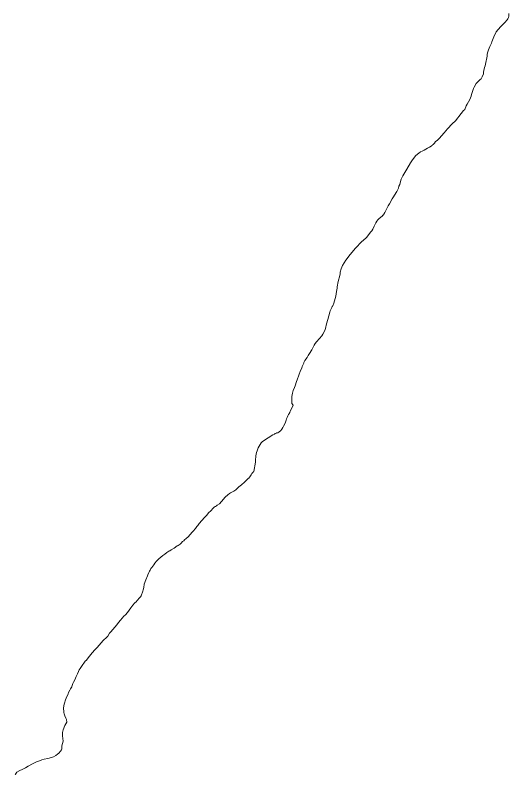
# Model space of a CAD drawing. Extents: x 553962 to 842807, y 8883888 to 9032388.
# Drawn here: x 593197 to 594641, y 8912077 to 8914300 of the extents above; entities that cross this region are included whole.
import ezdxf

# ---------------------------------------------------------------- set-up
doc = ezdxf.new("R2010")
doc.units = 0
doc.header["$LTSCALE"] = 160
doc.layers.add('6', color=7, linetype='Continuous', lineweight=13)

msp = doc.modelspace()

# ---------------------------------------------------------------- linework, layer by layer
at = {"layer": '6'}
for points in [[(594641.1, 8914305.1), (594641.1, 8914297.3), (594640.3, 8914293.3), (594638.5, 8914289.8), (594636.4, 8914286.8), (594629.9, 8914278.7), (594625.6, 8914274.9), (594625.6, 8914274.9), (594617.3, 8914266.4), (594604.5, 8914251.3), (594597, 8914236.8), (594595.1, 8914231.9), (594591.9, 8914221.7), (594590.2, 8914217.7), (594585.2, 8914208.4)], [(594641.1, 8914305.1), (594641.1, 8914297.3), (594640.3, 8914293.3), (594638.5, 8914289.8), (594636.4, 8914286.8), (594629.9, 8914278.7), (594625.6, 8914274.9), (594625.6, 8914274.9), (594617.3, 8914266.4), (594604.5, 8914251.3), (594597, 8914236.8), (594595.1, 8914231.9), (594591.9, 8914221.7), (594590.2, 8914217.7), (594585.2, 8914208.4)], [(594585.2, 8914208.4), (594581.5, 8914198.6), (594578.9, 8914189.4), (594578.1, 8914184.8), (594577.7, 8914180.1), (594576.4, 8914175.4), (594574, 8914161.3), (594572.8, 8914156.5), (594571.9, 8914151.8), (594570.3, 8914146.8), (594568.5, 8914137.9), (594567.2, 8914133.2), (594566.7, 8914128.7), (594563.5, 8914120.1), (594561.7, 8914116), (594560.6, 8914114.2), (594557.4, 8914111.9), (594550.5, 8914104.9), (594546.1, 8914100.1), (594539.8, 8914089.7), (594537.8, 8914085.3), (594534.9, 8914077), (594532.1, 8914068), (594531, 8914063.2), (594529.3, 8914058.4), (594526.8, 8914053.2), (594519.5, 8914039.7), (594516.4, 8914034.8), (594512.8, 8914024.4), (594507.9, 8914020.5), (594505.5, 8914017.5), (594501.9, 8914012), (594484.9, 8913991), (594475.1, 8913982.2), (594461.6, 8913967.2), (594451.7, 8913955.4), (594437, 8913938.8), (594431.5, 8913933.7), (594427.1, 8913930.3), (594423.4, 8913925.6), (594419.6, 8913921.6), (594418.2, 8913920.8), (594416.9, 8913919.1), (594408.7, 8913913.7), (594403.5, 8913911.2), (594393.2, 8913904.6), (594388.1, 8913901.9), (594383, 8913899.7), (594377.8, 8913896.5), (594368.8, 8913889.1), (594364.9, 8913884.4), (594357.3, 8913873.5), (594353.2, 8913868.3), (594342.9, 8913849.8), (594330.7, 8913830.1), (594325.8, 8913819.8), (594323.4, 8913809.5), (594322, 8913804.7), (594319.6, 8913799.2), (594318.2, 8913793.9), (594313.2, 8913783.7), (594306.4, 8913773.7), (594303.5, 8913768.4), (594299.7, 8913762.9), (594292, 8913748), (594288.5, 8913742.3), (594278.8, 8913722.4), (594275.6, 8913717.3), (594274.3, 8913716), (594273.9, 8913714.8), (594272.9, 8913714.4), (594271, 8913712.2), (594261.7, 8913704.6), (594257.7, 8913700.9), (594255.1, 8913697.5), (594251.9, 8913692.1), (594247, 8913682.7), (594243.1, 8913673.3), (594240.2, 8913668.7), (594236, 8913664.5), (594229, 8913654.3), (594224.9, 8913649.5), (594215.4, 8913640.7), (594210.9, 8913637.2), (594192.4, 8913617.9), (594177.1, 8913599.1), (594164.5, 8913582.6), (594154.7, 8913567.1), (594150.9, 8913557.5), (594147.8, 8913547.7), (594147.3, 8913543), (594146.5, 8913538.5), (594142.2, 8913520.7), (594139.2, 8913505.3), (594139.2, 8913505.3), (594138.7, 8913500.6), (594137.5, 8913495.9), (594137.4, 8913490.8), (594135, 8913477.4), (594128.8, 8913456.9), (594128.7, 8913456.8)], [(594585.2, 8914208.4), (594581.5, 8914198.6), (594578.9, 8914189.4), (594578.1, 8914184.8), (594577.7, 8914180.1), (594576.4, 8914175.4), (594574, 8914161.3), (594572.8, 8914156.5), (594571.9, 8914151.8), (594570.3, 8914146.8), (594568.5, 8914137.9), (594567.2, 8914133.2), (594566.7, 8914128.7), (594563.5, 8914120.1), (594561.7, 8914116), (594560.6, 8914114.2), (594557.4, 8914111.9), (594550.5, 8914104.9), (594546.1, 8914100.1), (594539.8, 8914089.7), (594537.8, 8914085.3), (594534.9, 8914077), (594532.1, 8914068), (594531, 8914063.2), (594529.3, 8914058.4), (594526.8, 8914053.2), (594519.5, 8914039.7), (594516.4, 8914034.8), (594512.8, 8914024.4), (594507.9, 8914020.5), (594505.5, 8914017.5), (594501.9, 8914012), (594484.9, 8913991), (594475.1, 8913982.2), (594461.6, 8913967.2), (594451.7, 8913955.4), (594437, 8913938.8), (594431.5, 8913933.7), (594427.1, 8913930.3), (594423.4, 8913925.6), (594419.6, 8913921.6), (594418.2, 8913920.8), (594416.9, 8913919.1), (594408.7, 8913913.7), (594403.5, 8913911.2), (594393.2, 8913904.6), (594388.1, 8913901.9), (594383, 8913899.7), (594377.8, 8913896.5), (594368.8, 8913889.1), (594364.9, 8913884.4), (594357.3, 8913873.5), (594353.2, 8913868.3), (594342.9, 8913849.8), (594330.7, 8913830.1), (594325.8, 8913819.8), (594323.4, 8913809.5), (594322, 8913804.7), (594319.6, 8913799.2), (594318.2, 8913793.9), (594313.2, 8913783.7), (594306.4, 8913773.7), (594303.5, 8913768.4), (594299.7, 8913762.9), (594292, 8913748), (594288.5, 8913742.3), (594278.8, 8913722.4), (594275.6, 8913717.3), (594274.3, 8913716), (594273.9, 8913714.8), (594272.9, 8913714.4), (594271, 8913712.2), (594261.7, 8913704.6), (594257.7, 8913700.9), (594255.1, 8913697.5), (594251.9, 8913692.1), (594247, 8913682.7), (594243.1, 8913673.3), (594240.2, 8913668.7), (594236, 8913664.5), (594229, 8913654.3), (594224.9, 8913649.5), (594215.4, 8913640.7), (594210.9, 8913637.2), (594192.4, 8913617.9), (594177.1, 8913599.1), (594164.5, 8913582.6), (594154.7, 8913567.1), (594150.9, 8913557.5), (594147.8, 8913547.7), (594147.3, 8913543), (594146.5, 8913538.5), (594142.2, 8913520.7), (594139.2, 8913505.3), (594139.2, 8913505.3), (594138.7, 8913500.6), (594137.5, 8913495.9), (594137.4, 8913490.8), (594135, 8913477.4), (594128.8, 8913456.9), (594128.7, 8913456.8)], [(594128.7, 8913456.8), (594126.7, 8913449.4), (594126.4, 8913449), (594125.3, 8913449), (594125, 8913448.7), (594124.5, 8913446.9), (594123.1, 8913444.3), (594118.7, 8913434.8), (594117.1, 8913430.3), (594111.6, 8913409.1), (594107.8, 8913396.4), (594107.2, 8913391.8), (594106.2, 8913387.7), (594103.5, 8913379.1), (594096.8, 8913366.2), (594094, 8913361.8), (594086.9, 8913353.2), (594078.8, 8913344.4), (594074.6, 8913339.2), (594071.4, 8913334.2), (594064.8, 8913320.8), (594058.2, 8913309.9), (594053.9, 8913303.5), (594050.7, 8913298), (594044.3, 8913289), (594041.5, 8913283.7), (594041.4, 8913281.4), (594038.9, 8913275.7), (594036.8, 8913271.8), (594035.4, 8913267.2), (594032.1, 8913259.8), (594021.5, 8913232.3), (594020.4, 8913227.4), (594016.5, 8913215), (594013.8, 8913210.1), (594010.2, 8913201.2), (594007.8, 8913193.8), (594006.6, 8913184.3), (594006, 8913168.3), (594006.5, 8913163.5), (594010.6, 8913158.2), (594010.6, 8913157.4), (594001.7, 8913141.3), (594000.6, 8913137.3), (593999.5, 8913136.5), (593999.2, 8913135.4), (593996.7, 8913131.3), (593994.8, 8913127.3), (593993.1, 8913122.8), (593991, 8913118.5), (593989.3, 8913114.3), (593986.6, 8913105.5), (593982.2, 8913097), (593980.2, 8913092.8), (593977.3, 8913088.3), (593973.8, 8913084.6), (593968.6, 8913079.9), (593965, 8913077.9), (593961.8, 8913077.3), (593961.2, 8913076.7), (593957.8, 8913075.5), (593955.2, 8913073.8), (593950.5, 8913071.9), (593923.4, 8913054.5), (593919.4, 8913051), (593916.4, 8913047.8), (593913.6, 8913043.5), (593908.1, 8913033.2), (593904.5, 8913025), (593902.7, 8913019.8), (593900.9, 8913009.9), (593900.1, 8912996.8), (593900.1, 8912991.9), (593894.9, 8912964.2), (593893.4, 8912963.7), (593893, 8912962.1), (593891.7, 8912961.3), (593889.5, 8912958.7), (593886.9, 8912954.9), (593883, 8912948.4), (593880.8, 8912945.2), (593879.8, 8912944.5), (593875, 8912939.5), (593864.5, 8912930.3), (593861.6, 8912928.2), (593859.2, 8912925.7), (593851.7, 8912919.7), (593842, 8912910.9), (593836.8, 8912907.2), (593830.9, 8912903.9), (593827.2, 8912902.2), (593823.8, 8912899.9), (593819, 8912896), (593811.4, 8912889), (593800.6, 8912876.5), (593794.3, 8912870.2), (593794.3, 8912870.2), (593788.3, 8912866.1), (593785.5, 8912863.6), (593782.7, 8912862.4), (593779.8, 8912860.5)], [(594128.7, 8913456.8), (594126.7, 8913449.4), (594126.4, 8913449), (594125.3, 8913449), (594125, 8913448.7), (594124.5, 8913446.9), (594123.1, 8913444.3), (594118.7, 8913434.8), (594117.1, 8913430.3), (594111.6, 8913409.1), (594107.8, 8913396.4), (594107.2, 8913391.8), (594106.2, 8913387.7), (594103.5, 8913379.1), (594096.8, 8913366.2), (594094, 8913361.8), (594086.9, 8913353.2), (594078.8, 8913344.4), (594074.6, 8913339.2), (594071.4, 8913334.2), (594064.8, 8913320.8), (594058.2, 8913309.9), (594053.9, 8913303.5), (594050.7, 8913298), (594044.3, 8913289), (594041.5, 8913283.7), (594041.4, 8913281.4), (594038.9, 8913275.7), (594036.8, 8913271.8), (594035.4, 8913267.2), (594032.1, 8913259.8), (594021.5, 8913232.3), (594020.4, 8913227.4), (594016.5, 8913215), (594013.8, 8913210.1), (594010.2, 8913201.2), (594007.8, 8913193.8), (594006.6, 8913184.3), (594006, 8913168.3), (594006.5, 8913163.5), (594010.6, 8913158.2), (594010.6, 8913157.4), (594001.7, 8913141.3), (594000.6, 8913137.3), (593999.5, 8913136.5), (593999.2, 8913135.4), (593996.7, 8913131.3), (593994.8, 8913127.3), (593993.1, 8913122.8), (593991, 8913118.5), (593989.3, 8913114.3), (593986.6, 8913105.5), (593982.2, 8913097), (593980.2, 8913092.8), (593977.3, 8913088.3), (593973.8, 8913084.6), (593968.6, 8913079.9), (593965, 8913077.9), (593961.8, 8913077.3), (593961.2, 8913076.7), (593957.8, 8913075.5), (593955.2, 8913073.8), (593950.5, 8913071.9), (593923.4, 8913054.5), (593919.4, 8913051), (593916.4, 8913047.8), (593913.6, 8913043.5), (593908.1, 8913033.2), (593904.5, 8913025), (593902.7, 8913019.8), (593900.9, 8913009.9), (593900.1, 8912996.8), (593900.1, 8912991.9), (593894.9, 8912964.2), (593893.4, 8912963.7), (593893, 8912962.1), (593891.7, 8912961.3), (593889.5, 8912958.7), (593886.9, 8912954.9), (593883, 8912948.4), (593880.8, 8912945.2), (593879.8, 8912944.5), (593875, 8912939.5), (593864.5, 8912930.3), (593861.6, 8912928.2), (593859.2, 8912925.7), (593851.7, 8912919.7), (593842, 8912910.9), (593836.8, 8912907.2), (593830.9, 8912903.9), (593827.2, 8912902.2), (593823.8, 8912899.9), (593819, 8912896), (593811.4, 8912889), (593800.6, 8912876.5), (593794.3, 8912870.2), (593794.3, 8912870.2), (593788.3, 8912866.1), (593785.5, 8912863.6), (593782.7, 8912862.4), (593779.8, 8912860.5)], [(593779.8, 8912860.5), (593776.7, 8912857.8), (593767.9, 8912848.1), (593763.7, 8912844), (593756.6, 8912835.1), (593750.4, 8912829.5), (593735.5, 8912812.4), (593731.1, 8912806.2), (593728.4, 8912803.4), (593724, 8912797.6), (593717.6, 8912790.1), (593714.7, 8912787.2), (593703.4, 8912773.6), (593697.2, 8912767.9), (593692.7, 8912764.2), (593690, 8912761.6), (593686.8, 8912759.1), (593682.6, 8912754.8), (593679.2, 8912752.1), (593676.4, 8912750.1), (593674, 8912748), (593671.2, 8912746.5), (593662, 8912739.6), (593652.9, 8912734.6), (593649.7, 8912732.5), (593646.4, 8912730.8), (593640.5, 8912726.9), (593634.9, 8912722.4), (593628.9, 8912718.7), (593617.4, 8912708.7), (593610.4, 8912701.9), (593605.7, 8912695.6), (593602.7, 8912691), (593596.8, 8912683.8), (593594.1, 8912680), (593591.7, 8912675.9), (593590.1, 8912672.3), (593588, 8912669), (593584.9, 8912662.3), (593583.7, 8912658.6), (593578.9, 8912646.9), (593574.5, 8912634.8), (593573, 8912624.5), (593570.9, 8912617.8), (593570.2, 8912614.1), (593565, 8912600.3), (593563.3, 8912597.1), (593561.9, 8912595.2), (593558.1, 8912591.4), (593557, 8912589.8), (593553.1, 8912586.1), (593551.8, 8912584.2), (593545.9, 8912579.2), (593540.9, 8912573.3), (593535.3, 8912565.6), (593530.6, 8912558.1), (593525.8, 8912551.6), (593519.8, 8912545.3), (593514.9, 8912541), (593505.4, 8912529.3), (593499.3, 8912522.4), (593494.3, 8912515.1), (593488.2, 8912508.3), (593483, 8912501.5), (593477.1, 8912495.5), (593473.2, 8912490.8), (593467.5, 8912482.2), (593464.6, 8912479), (593454.2, 8912469.6), (593437.1, 8912449.6), (593433.6, 8912446.1), (593429.7, 8912442.8), (593422.2, 8912433.8), (593410.3, 8912418.6), (593405.1, 8912412.3), (593401.6, 8912409.1), (593397.6, 8912403.5), (593394.9, 8912399), (593386.7, 8912387.3), (593384.3, 8912383.5), (593382, 8912379), (593379.1, 8912372), (593375.1, 8912364.3), (593371.4, 8912354.9), (593367.6, 8912348.1), (593366, 8912343.5), (593363.1, 8912337.8), (593362.2, 8912334.4), (593358.3, 8912327.9), (593356.8, 8912324.2), (593353.2, 8912317.6), (593351.7, 8912313.9), (593345.7, 8912300.6), (593344, 8912296), (593341.5, 8912286.6), (593340.2, 8912283), (593338.1, 8912272.9), (593338.1, 8912272.9), (593337.8, 8912269.8), (593338.8, 8912262.8), (593338.9, 8912259)], [(593779.8, 8912860.5), (593776.7, 8912857.8), (593767.9, 8912848.1), (593763.7, 8912844), (593756.6, 8912835.1), (593750.4, 8912829.5), (593735.5, 8912812.4), (593731.1, 8912806.2), (593728.4, 8912803.4), (593724, 8912797.6), (593717.6, 8912790.1), (593714.7, 8912787.2), (593703.4, 8912773.6), (593697.2, 8912767.9), (593692.7, 8912764.2), (593690, 8912761.6), (593686.8, 8912759.1), (593682.6, 8912754.8), (593679.2, 8912752.1), (593676.4, 8912750.1), (593674, 8912748), (593671.2, 8912746.5), (593662, 8912739.6), (593652.9, 8912734.6), (593649.7, 8912732.5), (593646.4, 8912730.8), (593640.5, 8912726.9), (593634.9, 8912722.4), (593628.9, 8912718.7), (593617.4, 8912708.7), (593610.4, 8912701.9), (593605.7, 8912695.6), (593602.7, 8912691), (593596.8, 8912683.8), (593594.1, 8912680), (593591.7, 8912675.9), (593590.1, 8912672.3), (593588, 8912669), (593584.9, 8912662.3), (593583.7, 8912658.6), (593578.9, 8912646.9), (593574.5, 8912634.8), (593573, 8912624.5), (593570.9, 8912617.8), (593570.2, 8912614.1), (593565, 8912600.3), (593563.3, 8912597.1), (593561.9, 8912595.2), (593558.1, 8912591.4), (593557, 8912589.8), (593553.1, 8912586.1), (593551.8, 8912584.2), (593545.9, 8912579.2), (593540.9, 8912573.3), (593535.3, 8912565.6), (593530.6, 8912558.1), (593525.8, 8912551.6), (593519.8, 8912545.3), (593514.9, 8912541), (593505.4, 8912529.3), (593499.3, 8912522.4), (593494.3, 8912515.1), (593488.2, 8912508.3), (593483, 8912501.5), (593477.1, 8912495.5), (593473.2, 8912490.8), (593467.5, 8912482.2), (593464.6, 8912479), (593454.2, 8912469.6), (593437.1, 8912449.6), (593433.6, 8912446.1), (593429.7, 8912442.8), (593422.2, 8912433.8), (593410.3, 8912418.6), (593405.1, 8912412.3), (593401.6, 8912409.1), (593397.6, 8912403.5), (593394.9, 8912399), (593386.7, 8912387.3), (593384.3, 8912383.5), (593382, 8912379), (593379.1, 8912372), (593375.1, 8912364.3), (593371.4, 8912354.9), (593367.6, 8912348.1), (593366, 8912343.5), (593363.1, 8912337.8), (593362.2, 8912334.4), (593358.3, 8912327.9), (593356.8, 8912324.2), (593353.2, 8912317.6), (593351.7, 8912313.9), (593345.7, 8912300.6), (593344, 8912296), (593341.5, 8912286.6), (593340.2, 8912283), (593338.1, 8912272.9), (593338.1, 8912272.9), (593337.8, 8912269.8), (593338.8, 8912262.8), (593338.9, 8912259)], [(593338.9, 8912259), (593339.9, 8912255.1), (593342, 8912249.1), (593345, 8912242), (593347, 8912238.4), (593348.3, 8912230.7), (593342.3, 8912221.2), (593337.1, 8912208.1), (593335.9, 8912204.2), (593335.5, 8912200.4), (593335.5, 8912190.5), (593337.2, 8912175.3), (593333.4, 8912161.6), (593333.7, 8912152.4), (593332.3, 8912149.3), (593329.7, 8912145.5), (593324.1, 8912139.8), (593320.3, 8912136.7), (593315.9, 8912132.7), (593309.2, 8912128.7), (593305.9, 8912127.7), (593302.3, 8912127.4), (593295.9, 8912124.8), (593292.5, 8912123.9), (593281.9, 8912122.1), (593275.2, 8912120.5), (593268.3, 8912117.9), (593264.8, 8912116.2), (593261.3, 8912115.1), (593247.6, 8912108.6), (593234.6, 8912101.5), (593227.1, 8912097), (593220.7, 8912094.3), (593217.5, 8912092.1), (593210.8, 8912089.5), (593202.1, 8912083.9), (593199.8, 8912081.5), (593197.9, 8912078.6), (593196.9, 8912076.1)], [(593338.9, 8912259), (593339.9, 8912255.1), (593342, 8912249.1), (593345, 8912242), (593347, 8912238.4), (593348.3, 8912230.7), (593342.3, 8912221.2), (593337.1, 8912208.1), (593335.9, 8912204.2), (593335.5, 8912200.4), (593335.5, 8912190.5), (593337.2, 8912175.3), (593333.4, 8912161.6), (593333.7, 8912152.4), (593332.3, 8912149.3), (593329.7, 8912145.5), (593324.1, 8912139.8), (593320.3, 8912136.7), (593315.9, 8912132.7), (593309.2, 8912128.7), (593305.9, 8912127.7), (593302.3, 8912127.4), (593295.9, 8912124.8), (593292.5, 8912123.9), (593281.9, 8912122.1), (593275.2, 8912120.5), (593268.3, 8912117.9), (593264.8, 8912116.2), (593261.3, 8912115.1), (593247.6, 8912108.6), (593234.6, 8912101.5), (593227.1, 8912097), (593220.7, 8912094.3), (593217.5, 8912092.1), (593210.8, 8912089.5), (593202.1, 8912083.9), (593199.8, 8912081.5), (593197.9, 8912078.6), (593196.9, 8912076.1)]]:
    msp.add_lwpolyline(points, dxfattribs=at)

doc.saveas('drawing.dxf')
